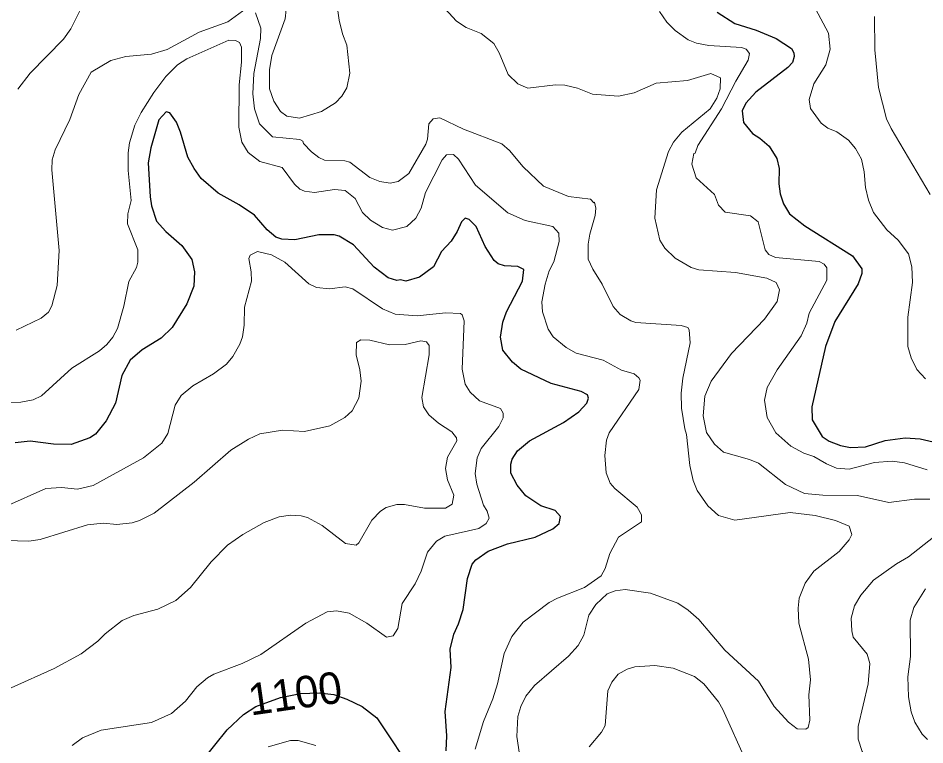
# Model space of a CAD drawing. Extents: x 265 to 291.4, y 7731.5 to 7759.6.
# Drawn here: x 281.981 to 284.274, y 7733.148 to 7734.986 of the extents above; entities that cross this region are included whole.
import ezdxf
from ezdxf.enums import TextEntityAlignment as Align

# ---------------------------------------------------------------- set-up
doc = ezdxf.new("R2010")
doc.units = 0
doc.header["$LTSCALE"] = 0.032
for name, color, linetype, lineweight in [('1', 7, 'Continuous', 25), ('2', 7, 'Continuous', 13), ('61', 7, 'Continuous', 13)]:
    doc.layers.add(name, color=color, linetype=linetype, lineweight=lineweight)

msp = doc.modelspace()

# ---------------------------------------------------------------- linework, layer by layer
at = {"layer": '1'}
for points in [[(283.7486, 7735.002), (283.7932, 7734.9726), (283.8473, 7734.9559), (283.8982, 7734.9352), (283.9365, 7734.9097), (283.9431, 7734.8991), (283.9438, 7734.8898), (283.9391, 7734.8745), (283.9279, 7734.8612), (283.8465, 7734.7992), (283.821, 7734.7713), (283.8123, 7734.7523), (283.8155, 7734.7228), (283.8378, 7734.695), (283.8569, 7734.683), (283.8807, 7734.6624), (283.8998, 7734.6314), (283.9054, 7734.6059), (283.9046, 7734.5677), (283.9078, 7734.5423), (283.9165, 7734.5168), (283.9316, 7734.4913), (283.9706, 7734.4611), (284.0915, 7734.3848), (284.1146, 7734.3521), (284.1146, 7734.3402), (284.1058, 7734.3148), (284.0462, 7734.2193), (284.0231, 7734.1557), (283.9881, 7734.0029), (283.9889, 7733.9703), (284.0143, 7733.9281), (284.0319, 7733.9162), (284.0605, 7733.9051), (284.086, 7733.9003), (284.1241, 7733.9019), (284.1735, 7733.9178), (284.2244, 7733.9249), (284.2626, 7733.9226), (284.3246, 7733.9082)], [(283.0518, 7734.3959), (283.0311, 7734.3577), (282.9961, 7734.3314), (282.9611, 7734.3211), (282.9476, 7734.3243), (282.9389, 7734.3227), (282.9166, 7734.3298), (282.8816, 7734.3569), (282.8291, 7734.4134), (282.7925, 7734.4348), (282.7798, 7734.438), (282.7416, 7734.438), (282.6811, 7734.4261), (282.6477, 7734.4277), (282.6326, 7734.4324), (282.6111, 7734.4508), (282.5785, 7734.4881), (282.5403, 7734.5144), (282.487, 7734.5438), (282.4441, 7734.5812), (282.4258, 7734.6059), (282.4099, 7734.6345), (282.3916, 7734.6982), (282.3812, 7734.7236), (282.3645, 7734.7467), (282.355, 7734.7491), (282.3367, 7734.7292), (282.3168, 7734.6584), (282.3096, 7734.6202), (282.3144, 7734.5343), (282.3184, 7734.512), (282.3311, 7734.473), (282.3542, 7734.4468), (282.3947, 7734.411), (282.4202, 7734.376), (282.4266, 7734.345), (282.425, 7734.3084), (282.4075, 7734.2638), (282.3701, 7734.2042), (282.3423, 7734.1771), (282.2945, 7734.1477), (282.2643, 7734.1214), (282.2428, 7734.0825), (282.2269, 7734.0125), (282.2038, 7733.9679), (282.1768, 7733.9337), (282.1625, 7733.9249), (282.1147, 7733.9082), (282.0702, 7733.909), (282.0113, 7733.9162), (281.9732, 7733.9122)], [(283.1393, 7734.4595), (283.1218, 7734.477), (283.1115, 7734.4802), (283.1019, 7734.4714), (283.0916, 7734.4468), (283.0757, 7734.4221), (283.0518, 7734.3959)], [(283.0637, 7733.1327), (283.0653, 7733.1708), (283.0606, 7733.2329), (283.0757, 7733.3435), (283.0733, 7733.3904), (283.0828, 7733.4286), (283.0948, 7733.454), (283.1067, 7733.4906), (283.117, 7733.5686), (283.129, 7733.6052), (283.1385, 7733.6163), (283.1696, 7733.6378), (283.2189, 7733.6569), (283.2889, 7733.6736), (283.3334, 7733.695), (283.3493, 7733.7078), (283.3525, 7733.7261), (283.339, 7733.7412), (283.3032, 7733.7531), (283.265, 7733.7778), (283.2427, 7733.8048), (283.2268, 7733.8351), (283.2268, 7733.8581), (283.23, 7733.8709), (283.2435, 7733.8923), (283.2746, 7733.917), (283.3605, 7733.9639), (283.3987, 7733.9902), (283.4193, 7734.0124), (283.4233, 7734.0252), (283.4209, 7734.0339), (283.405, 7734.0419), (283.3287, 7734.0626), (283.2523, 7734.0984), (283.2308, 7734.1159), (283.2069, 7734.1469), (283.2006, 7734.1795), (283.2069, 7734.2177), (283.2157, 7734.2432), (283.2562, 7734.3211), (283.2602, 7734.3505), (283.2443, 7734.3585), (283.2109, 7734.3601), (283.195, 7734.3648), (283.1846, 7734.3736), (283.1624, 7734.4086), (283.1393, 7734.4595)], [(282.4473, 7733.1088), (282.5093, 7733.1859), (282.5506, 7733.2249), (282.5818, 7733.2448), (282.6442, 7733.268), (282.6953, 7733.278), (282.7425, 7733.28), (282.7797, 7733.2753), (282.8122, 7733.2641), (282.8514, 7733.2448), (282.888, 7733.2162), (282.9866, 7733.0682)]]:
    msp.add_lwpolyline(points, dxfattribs=at)
at = {"layer": '2'}
for points in [[(282.7861, 7735.0291), (282.7925, 7734.9814), (282.8012, 7734.9464), (282.8124, 7734.9177), (282.8195, 7734.8477), (282.8124, 7734.8103), (282.7996, 7734.7889), (282.7837, 7734.7721), (282.748, 7734.7507), (282.6923, 7734.7332), (282.6605, 7734.7387), (282.6445, 7734.7507), (282.6278, 7734.7761), (282.6167, 7734.808), (282.6167, 7734.8557), (282.6223, 7734.8923), (282.6565, 7734.9845), (282.6589, 7735.0084)], [(281.9755, 7734.197), (282.0392, 7734.2272), (282.0575, 7734.2424), (282.0662, 7734.2591), (282.0797, 7734.31), (282.0845, 7734.3991), (282.0662, 7734.6027), (282.067, 7734.6282), (282.0742, 7734.6536), (282.1116, 7734.73), (282.1346, 7734.7936), (282.1656, 7734.8501), (282.215, 7734.8795), (282.2532, 7734.8891), (282.3184, 7734.8954), (282.3582, 7734.9074), (282.4385, 7734.9511), (282.5109, 7734.9774), (282.5578, 7735.0108)], [(282.1394, 7735.01), (282.1139, 7734.9591), (282.0956, 7734.9336), (282.0113, 7734.8477), (281.9803, 7734.8064)], [(283.8688, 7734.2249), (283.9006, 7734.2694), (283.9062, 7734.2988), (283.8982, 7734.3179), (283.8744, 7734.3283), (283.7948, 7734.3434), (283.7025, 7734.3497), (283.6834, 7734.3561), (283.6429, 7734.3792), (283.6166, 7734.4046), (283.6039, 7734.4245), (283.5912, 7734.4802), (283.5951, 7734.5518), (283.6254, 7734.6489), (283.6381, 7734.6727), (283.6596, 7734.6982), (283.7312, 7734.757), (283.7479, 7734.7841), (283.7566, 7734.808), (283.7574, 7734.8358), (283.7327, 7734.8461), (283.6739, 7734.8286), (283.5943, 7734.8223), (283.5387, 7734.7976), (283.4989, 7734.7888), (283.4337, 7734.7944), (283.3955, 7734.8095), (283.3637, 7734.8167), (283.3398, 7734.8175), (283.2698, 7734.8095), (283.2443, 7734.8207), (283.2205, 7734.8437), (283.1974, 7734.8986), (283.1839, 7734.9225), (283.1521, 7734.9479), (283.1139, 7734.9631), (283.0892, 7734.979), (283.051, 7735.0211)], [(283.6031, 7735.0036), (283.6214, 7734.9766), (283.6429, 7734.9551), (283.6755, 7734.932), (283.6962, 7734.9233), (283.728, 7734.9169), (283.8107, 7734.9121), (283.8219, 7734.9082), (283.8306, 7734.897), (283.8274, 7734.8803), (283.7956, 7734.827), (283.7598, 7734.757), (283.7001, 7734.664), (283.693, 7734.6449), (283.6898, 7734.6441), (283.685, 7734.617), (283.6954, 7734.5828), (283.7423, 7734.5407), (283.7526, 7734.5136), (283.7694, 7734.4953), (283.833, 7734.4866), (283.8521, 7734.4714), (283.8704, 7734.4007), (283.8799, 7734.3887), (283.8966, 7734.3808), (284.0064, 7734.3712), (284.0191, 7734.3641), (284.0263, 7734.3545), (284.0263, 7734.3235), (283.9817, 7734.24), (283.9754, 7734.2145), (283.9611, 7734.1827), (283.9006, 7734.0968), (283.8751, 7734.0522), (283.8688, 7734.0204), (283.8751, 7733.9759), (283.8974, 7733.9377), (283.9348, 7733.9035), (283.9682, 7733.886)], [(284.2761, 7734.0737), (284.2538, 7734.0976), (284.2395, 7734.127), (284.2307, 7734.1557), (284.2307, 7734.2304), (284.2427, 7734.3179), (284.2411, 7734.3577), (284.2323, 7734.3903), (284.2069, 7734.4245), (284.1782, 7734.4508), (284.144, 7734.4945), (284.1313, 7734.5263), (284.1241, 7734.5582), (284.121, 7734.5979), (284.1138, 7734.6298), (284.0987, 7734.6568), (284.0812, 7734.6775), (284.0517, 7734.699), (284.0287, 7734.7085), (284.012, 7734.7212), (283.9849, 7734.7578), (283.9817, 7734.7809), (283.9929, 7734.8207), (284.0239, 7734.8684), (284.0342, 7734.9082), (284.0303, 7734.9487), (283.9976, 7735.01)], [(282.5809, 7734.9996), (282.5944, 7734.9607), (282.5936, 7734.9352), (282.5769, 7734.8461), (282.5745, 7734.7952), (282.5785, 7734.757), (282.5912, 7734.7189), (282.6246, 7734.6862), (282.6931, 7734.6799), (282.701, 7734.6751), (282.7026, 7734.6695), (282.7225, 7734.648), (282.7416, 7734.6337), (282.7559, 7734.6274), (282.8068, 7734.6258), (282.8195, 7734.6218), (282.8705, 7734.5836), (282.8959, 7734.5733), (282.9214, 7734.5693), (282.942, 7734.5733), (282.9691, 7734.5931), (283.012, 7734.6679), (283.016, 7734.6807), (283.0192, 7734.7189), (283.0303, 7734.7316), (283.0478, 7734.7347), (283.1075, 7734.7053), (283.2038, 7734.6687), (283.2237, 7734.652), (283.2578, 7734.6107), (283.3096, 7734.5613), (283.3732, 7734.5351), (283.4281, 7734.5287), (283.4368, 7734.5192), (283.4384, 7734.5208), (283.4416, 7734.5057), (283.44, 7734.4873), (283.4265, 7734.4404)], [(284.1464, 7734.9909), (284.1472, 7734.9066), (284.1567, 7734.8111), (284.1774, 7734.7316), (284.1886, 7734.7077), (284.2872, 7734.5407)], [(283.0821, 7734.6417), (283.0646, 7734.6409), (283.0534, 7734.6282), (283.0112, 7734.5454), (283.0001, 7734.5057), (282.9866, 7734.4802), (282.9643, 7734.4595), (282.9277, 7734.45), (282.9023, 7734.4571), (282.872, 7734.4754), (282.8521, 7734.4945), (282.8331, 7734.5303), (282.8076, 7734.5502), (282.7814, 7734.5534), (282.7305, 7734.5454), (282.705, 7734.5486), (282.6931, 7734.5542), (282.6795, 7734.5661), (282.6485, 7734.6083), (282.592, 7734.6242), (282.5626, 7734.6465), (282.5467, 7734.6727), (282.5387, 7734.7109), (282.5403, 7734.8175), (282.5459, 7734.8748), (282.5459, 7734.913), (282.5411, 7734.9249), (282.5308, 7734.9297), (282.5141, 7734.9304), (282.4075, 7734.8835), (282.3836, 7734.8684), (282.3542, 7734.839), (282.3239, 7734.7984), (282.2921, 7734.7475), (282.2762, 7734.7157), (282.2627, 7734.6711), (282.2595, 7734.6457), (282.2595, 7734.6011), (282.2667, 7734.5248), (282.2587, 7734.4913), (282.2579, 7734.4659), (282.2834, 7734.4007), (282.2834, 7734.3688), (282.2802, 7734.3561), (282.2611, 7734.3203), (282.2484, 7734.2575), (282.2325, 7734.201), (282.2205, 7734.1795), (282.2054, 7734.1612), (282.1863, 7734.1453), (282.1163, 7734.1008), (282.04, 7734.0307), (282.0193, 7734.0212), (281.9875, 7734.0148), (281.962, 7734.014)], [(283.3485, 7734.4428), (283.3334, 7734.4595), (283.2634, 7734.4746), (283.2197, 7734.4937), (283.1377, 7734.5637), (283.0948, 7734.6298), (283.0821, 7734.6417)], [(283.1369, 7733.1374), (283.1576, 7733.2074), (283.1815, 7733.2647), (283.1934, 7733.3029), (283.2101, 7733.3793), (283.2292, 7733.4222), (283.2579, 7733.4588), (283.3239, 7733.5081), (283.3446, 7733.5192), (283.413, 7733.5463), (283.4551, 7733.5757), (283.4655, 7733.594), (283.4774, 7733.6322), (283.4989, 7733.6736), (283.5577, 7733.7126), (283.5577, 7733.7301), (283.5466, 7733.7492), (283.4901, 7733.7969), (283.4782, 7733.8104), (283.4679, 7733.8359), (283.4647, 7733.8804), (283.4687, 7733.9186), (283.4758, 7733.9377), (283.5506, 7734.0475), (283.5538, 7734.0705), (283.5506, 7734.0769), (283.5387, 7734.0864), (283.5068, 7734.096), (283.4607, 7734.1214), (283.3923, 7734.1389), (283.3668, 7734.1533), (283.3342, 7734.1803), (283.3215, 7734.1994), (283.3072, 7734.2432), (283.3056, 7734.2686), (283.3135, 7734.3132), (283.3239, 7734.3474), (283.3358, 7734.3704), (283.3493, 7734.4213), (283.3485, 7734.4428)], [(283.4265, 7734.4404), (283.4225, 7734.415), (283.4225, 7734.3768), (283.4344, 7734.3513), (283.4583, 7734.3132), (283.4854, 7734.2567), (283.5036, 7734.2368)], [(281.9493, 7733.7515), (282.0511, 7733.7969), (282.0909, 7733.7993), (282.1307, 7733.7953), (282.1704, 7733.804), (282.2977, 7733.874), (282.3446, 7733.9114), (282.3597, 7733.9361), (282.378, 7734.0077), (282.3931, 7734.0316), (282.4226, 7734.0562), (282.4751, 7734.0864), (282.5077, 7734.1111), (282.5236, 7734.1302), (282.5419, 7734.162), (282.5483, 7734.1803), (282.5523, 7734.2097), (282.553, 7734.2551), (282.5713, 7734.3211), (282.5705, 7734.345), (282.5642, 7734.3784), (282.5674, 7734.3871), (282.5865, 7734.3959), (282.6215, 7734.3879), (282.6557, 7734.3688), (282.7161, 7734.3147), (282.7352, 7734.3052), (282.7686, 7734.302), (282.8084, 7734.3068), (282.8275, 7734.302), (282.9023, 7734.2511), (282.9341, 7734.2376), (282.9898, 7734.2336), (283.0614, 7734.2408), (283.0996, 7734.2392), (283.1043, 7734.236), (283.1091, 7734.2209), (283.1035, 7734.0984), (283.1115, 7734.0602), (283.1242, 7734.0403), (283.1481, 7734.018), (283.2006, 7733.9989), (283.2077, 7733.987), (283.2077, 7733.9751), (283.1966, 7733.9536), (283.1521, 7733.8979), (283.1417, 7733.8741), (283.1369, 7733.8343), (283.1409, 7733.8072), (283.1576, 7733.7547), (283.1672, 7733.7396), (283.1719, 7733.7213), (283.1648, 7733.7078)], [(283.5036, 7734.2368), (283.5307, 7734.2209), (283.5434, 7734.2169), (283.658, 7734.2089), (283.6747, 7734.2042), (283.6779, 7734.1978), (283.6803, 7734.1652), (283.662, 7734.0761), (283.658, 7734.0379), (283.6588, 7733.9997), (283.6667, 7733.9472), (283.6715, 7733.9329), (283.6795, 7733.855), (283.6882, 7733.8168), (283.6985, 7733.7913), (283.7248, 7733.7531), (283.7518, 7733.7285), (283.7932, 7733.7165), (283.9332, 7733.7356), (283.9969, 7733.7285), (284.0478, 7733.7157), (284.0828, 7733.7014), (284.0891, 7733.68), (284.0828, 7733.6672), (284.0573, 7733.637), (283.9937, 7733.5877), (283.9714, 7733.5574), (283.9563, 7733.5193), (283.9539, 7733.4938), (283.9555, 7733.4556), (283.9794, 7733.3649), (283.9849, 7733.3124), (283.9809, 7733.2743), (283.9833, 7733.2106), (283.9793, 7733.1923), (283.973, 7733.1875), (283.9515, 7733.1891), (283.9292, 7733.2058), (283.8926, 7733.2456), (283.8537, 7733.3093), (283.7686, 7733.388), (283.7025, 7733.4652), (283.6755, 7733.489), (283.6492, 7733.5065), (283.58, 7733.532), (283.5164, 7733.5415), (283.4909, 7733.5375), (283.471, 7733.5304), (283.4416, 7733.5033), (283.4241, 7733.4763), (283.4114, 7733.4254), (283.3971, 7733.3999), (283.3732, 7733.3729), (283.2865, 7733.2981), (283.265, 7733.2711), (283.2523, 7733.2456), (283.2451, 7733.2202), (283.2419, 7733.1693), (283.2539, 7733.0913)], [(283.7423, 7733.909), (283.7216, 7733.9385), (283.7137, 7733.9806), (283.7176, 7734.03), (283.7335, 7734.0682), (283.7852, 7734.1382), (283.8688, 7734.2249)], [(281.9636, 7733.2925), (282.0718, 7733.3411), (282.1402, 7733.3785), (282.1824, 7733.4103), (282.2014, 7733.4294), (282.2436, 7733.4628), (282.2738, 7733.4755), (282.3343, 7733.4914), (282.3796, 7733.5137), (282.417, 7733.5463), (282.4695, 7733.6115), (282.5101, 7733.6537), (282.5491, 7733.6807), (282.6032, 7733.711), (282.6414, 7733.7253), (282.67, 7733.7293), (282.697, 7733.7277), (282.713, 7733.7229), (282.7495, 7733.703), (282.8092, 7733.6577), (282.8355, 7733.6537), (282.8426, 7733.6593), (282.8752, 7733.7165), (282.8975, 7733.7396), (282.9118, 7733.7484), (282.9389, 7733.7563), (282.958, 7733.7563), (283.0089, 7733.7468), (283.0614, 7733.7468), (283.0789, 7733.7571), (283.0828, 7733.7794), (283.0669, 7733.8184), (283.0614, 7733.847), (283.0669, 7733.8756), (283.09, 7733.917), (283.0892, 7733.925), (283.0781, 7733.9401), (283.0439, 7733.9623), (283.0192, 7733.983), (283.0065, 7734.0029), (283.0017, 7734.0268), (283.0208, 7734.135), (283.0208, 7734.158), (283.0136, 7734.1676), (282.9993, 7734.17), (282.9596, 7734.1612), (282.9198, 7734.1604), (282.8705, 7734.1723), (282.8474, 7734.1731), (282.837, 7734.166), (282.8354, 7734.135), (282.845, 7734.0968)], [(282.845, 7734.0968), (282.8482, 7734.0682), (282.8426, 7734.0252), (282.8259, 7733.9934), (282.8068, 7733.9759), (282.7694, 7733.9552), (282.705, 7733.9409)], [(282.705, 7733.9409), (282.6493, 7733.944), (282.592, 7733.9353), (282.5634, 7733.9218), (282.5188, 7733.8939), (282.4258, 7733.8128), (282.3248, 7733.734), (282.2882, 7733.7157), (282.2691, 7733.7102), (282.2309, 7733.7054), (282.1959, 7733.7086), (282.1561, 7733.7046), (282.0368, 7733.668), (282.0082, 7733.6632), (281.9509, 7733.6648)], [(284.2864, 7733.7698), (284.2482, 7733.7698), (284.183, 7733.7611), (284.1035, 7733.7786), (284.016, 7733.7794), (283.9698, 7733.7841), (283.9213, 7733.8064), (283.8537, 7733.8605), (283.8306, 7733.8701), (283.7646, 7733.8884), (283.7423, 7733.909)], [(283.9682, 7733.886), (283.9937, 7733.878), (284.0255, 7733.8589), (284.051, 7733.8478), (284.0828, 7733.8454), (284.1464, 7733.8621), (284.191, 7733.8661)], [(284.191, 7733.8661), (284.2228, 7733.8613), (284.2801, 7733.8438)], [(283.1648, 7733.7078), (283.1457, 7733.6951), (283.0598, 7733.676), (283.0391, 7733.6632), (283.016, 7733.6354), (283.0001, 7733.5877), (282.985, 7733.5559)], [(284.3087, 7733.0364), (284.1973, 7733.0658), (284.148, 7733.0905), (284.1265, 7733.1128), (284.1154, 7733.1311), (284.105, 7733.1629), (284.1058, 7733.1947), (284.1305, 7733.3029), (284.1345, 7733.3538), (284.1281, 7733.3777), (284.0931, 7733.4206), (284.0891, 7733.4365), (284.0875, 7733.4684), (284.0963, 7733.5002), (284.1122, 7733.5272), (284.144, 7733.5646), (284.2021, 7733.606), (284.2323, 7733.6235), (284.2959, 7733.6736)], [(282.985, 7733.5559), (282.9524, 7733.5057), (282.9412, 7733.4429), (282.9293, 7733.4238), (282.9126, 7733.4206), (282.8625, 7733.4556), (282.818, 7733.4811), (282.7861, 7733.4874), (282.7623, 7733.485), (282.7082, 7733.4564), (282.5944, 7733.3769), (282.5475, 7733.3538), (282.4759, 7733.3267), (282.46, 7733.318), (282.4329, 7733.2949), (282.4043, 7733.2591), (282.3685, 7733.2273), (282.3184, 7733.205), (282.1911, 7733.1852), (282.1434, 7733.1661), (282.1179, 7733.1462)], [(284.2753, 7733.5431), (284.2458, 7733.4954), (284.2371, 7733.4636), (284.2379, 7733.3713), (284.2307, 7733.3204), (284.2331, 7733.2695), (284.2395, 7733.2313), (284.249, 7733.2058), (284.2673, 7733.1756), (284.2808, 7733.1621)], [(283.4249, 7733.143), (283.4567, 7733.1804), (283.4655, 7733.1971), (283.4726, 7733.2846), (283.4822, 7733.3069), (283.4981, 7733.3267), (283.5212, 7733.3395), (283.5403, 7733.3458), (283.5912, 7733.349), (283.6373, 7733.3419), (283.6914, 7733.3212), (283.7153, 7733.3029), (283.7518, 7733.2568), (283.763, 7733.2377), (283.8226, 7733.104)], [(282.6135, 7733.143), (282.67, 7733.1589), (282.6891, 7733.1589), (282.7336, 7733.1462)]]:
    msp.add_lwpolyline(points, dxfattribs=at)

# ---------------------------------------------------------------- texts
at = {"layer": '61'}
msp.add_text('1100', height=0.08, rotation=8.14, dxfattribs=at).set_placement((282.6868, 7733.2391), align=Align.CENTER)

doc.saveas('drawing.dxf')
